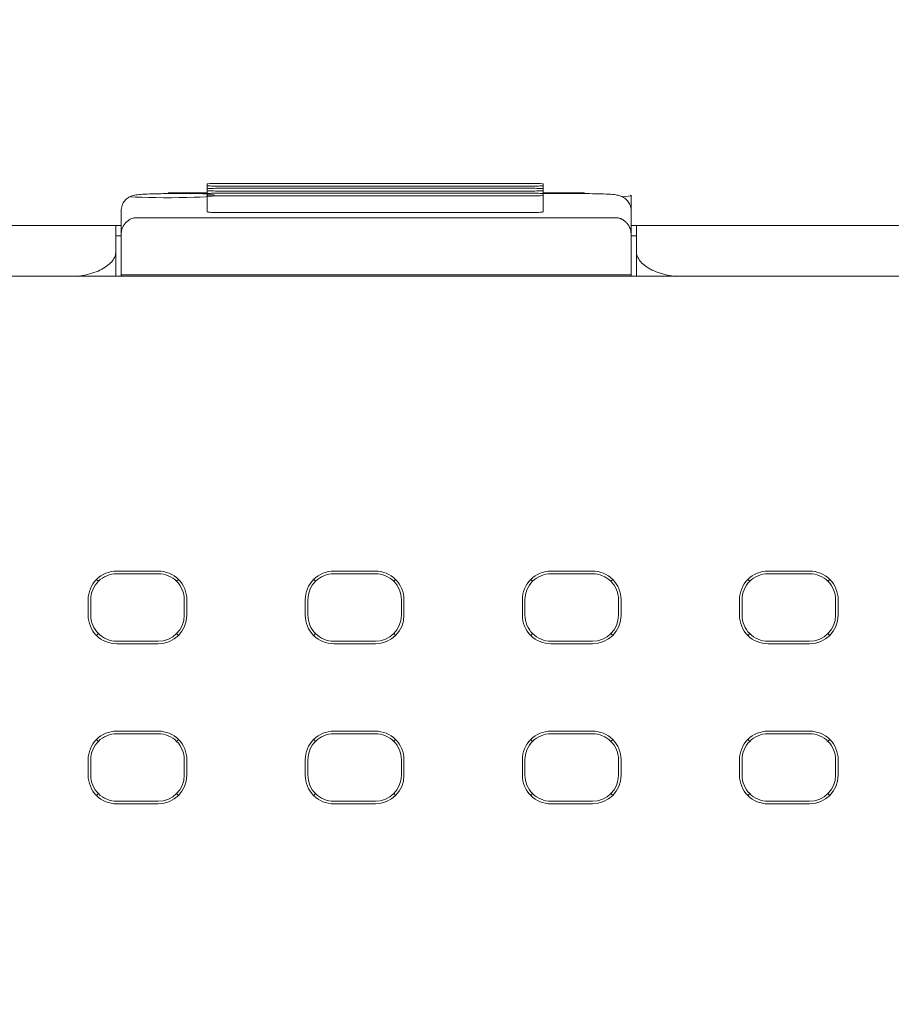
# Model space of a CAD drawing. Header units: millimetres. Extents: x -1114 to 1396, y -630 to 631.
# Tile 361 of 656: x -54 to -37, y 155 to 174. Entities that reach past the tile are written whole.
import ezdxf

# ---------------------------------------------------------------- set-up
doc = ezdxf.new("R2010")
doc.units = ezdxf.units.MM
doc.header["$MEASUREMENT"] = 0

msp = doc.modelspace()

# ---------------------------------------------------------------- linework, layer by layer
at = {"lineweight": 18}
for points, knots in [([(1038.9843, -629.7647), (1038.9843, -629.7647), (-1111.4882, -629.7647), (-1111.4882, -629.7647), (-1111.4882, -629.7647), (-1111.4882, -629.7647), (-1111.4882, 630.7883), (-1111.4882, 630.7883), (-1111.4882, 630.7883), (-1111.4882, 630.7883), (1038.9843, 630.7883), (1038.9843, 630.7883)], [0, 0, 0, 0, 0.3333333, 0.3333333, 0.3333333, 0.3333333, 0.6666667, 0.6666667, 0.6666667, 0.6666667, 1, 1, 1, 1]), ([(-50.1016, 171.038), (-50.1546, 171.038), (-50.2055, 171.0369), (-50.243, 171.0349), (-50.243, 171.0349), (-50.2805, 171.033), (-50.3016, 171.0303), (-50.3016, 171.0275)], [0, 0, 0, 0, 0.5, 0.5, 0.5, 0.5, 1, 1, 1, 1]), ([(-50.3016, 170.9961), (-50.3016, 170.9933), (-50.2805, 170.9907), (-50.243, 170.9887), (-50.243, 170.9887), (-50.2055, 170.9868), (-50.1546, 170.9857), (-50.1016, 170.9857)], [0, 0, 0, 0, 0.5, 0.5, 0.5, 0.5, 1, 1, 1, 1]), ([(-50.1016, 170.9433), (-50.1546, 170.9433), (-50.2055, 170.9422), (-50.243, 170.9402), (-50.243, 170.9402), (-50.2805, 170.9383), (-50.3016, 170.9356), (-50.3016, 170.9328)], [0, 0, 0, 0, 0.5, 0.5, 0.5, 0.5, 1, 1, 1, 1]), ([(-50.3016, 170.9014), (-50.3016, 170.8987), (-50.2805, 170.896), (-50.243, 170.894), (-50.243, 170.894), (-50.2055, 170.8921), (-50.1546, 170.891), (-50.1016, 170.891)], [0, 0, 0, 0, 0.5, 0.5, 0.5, 0.5, 1, 1, 1, 1]), ([(-43.8268, 171.0275), (-43.8268, 171.0303), (-43.8479, 171.033), (-43.8854, 171.0349), (-43.8854, 171.0349), (-43.9229, 171.0369), (-43.9738, 171.038), (-44.0268, 171.038)], [0, 0, 0, 0, 0.5, 0.5, 0.5, 0.5, 1, 1, 1, 1]), ([(-44.0268, 170.9857), (-43.9738, 170.9857), (-43.9229, 170.9868), (-43.8854, 170.9887), (-43.8854, 170.9887), (-43.8479, 170.9907), (-43.8268, 170.9933), (-43.8268, 170.9961)], [0, 0, 0, 0, 0.5, 0.5, 0.5, 0.5, 1, 1, 1, 1]), ([(-43.8268, 170.9328), (-43.8268, 170.9356), (-43.8479, 170.9383), (-43.8854, 170.9402), (-43.8854, 170.9402), (-43.9229, 170.9422), (-43.9738, 170.9433), (-44.0268, 170.9433)], [0, 0, 0, 0, 0.5, 0.5, 0.5, 0.5, 1, 1, 1, 1]), ([(-44.0268, 170.891), (-43.9738, 170.891), (-43.9229, 170.8921), (-43.8854, 170.894), (-43.8854, 170.894), (-43.8479, 170.896), (-43.8268, 170.8987), (-43.8268, 170.9014)], [0, 0, 0, 0, 0.5, 0.5, 0.5, 0.5, 1, 1, 1, 1]), ([(-51.0554, 170.8405), (-51.1009, 170.8405), (-51.1449, 170.8402), (-51.1883, 170.8397), (-51.1883, 170.8397), (-51.2646, 170.8388), (-51.3388, 170.8372), (-51.4051, 170.8348), (-51.4051, 170.8348), (-51.474, 170.8322), (-51.5345, 170.8288), (-51.5825, 170.8252), (-51.5825, 170.8252), (-51.623, 170.8222), (-51.6547, 170.819), (-51.6934, 170.8114), (-51.6934, 170.8114), (-51.7099, 170.8082), (-51.7277, 170.8041), (-51.7491, 170.7964), (-51.7491, 170.7964), (-51.7666, 170.7901), (-51.7866, 170.7814), (-51.8059, 170.77), (-51.8059, 170.77), (-51.829, 170.7564), (-51.8512, 170.739), (-51.8707, 170.7188), (-51.8707, 170.7188), (-51.8932, 170.6954), (-51.9121, 170.6683), (-51.9262, 170.6386), (-51.9262, 170.6386), (-51.9416, 170.6061), (-51.9513, 170.5705), (-51.9543, 170.5347), (-51.9543, 170.5347), (-51.9551, 170.5262), (-51.9554, 170.5177), (-51.9554, 170.5091)], [0, 0, 0, 0, 0.1, 0.1, 0.1, 0.1, 0.2, 0.2, 0.2, 0.2, 0.3, 0.3, 0.3, 0.3, 0.4, 0.4, 0.4, 0.4, 0.5, 0.5, 0.5, 0.5, 0.6, 0.6, 0.6, 0.6, 0.7, 0.7, 0.7, 0.7, 0.8, 0.8, 0.8, 0.8, 0.9, 0.9, 0.9, 0.9, 1, 1, 1, 1]), ([(-51.7817, 170.7808), (-51.5312, 170.7629), (-51.0757, 170.7566), (-50.6884, 170.7656), (-50.6884, 170.7656), (-50.3011, 170.7747), (-50.0872, 170.7967), (-50.1749, 170.8184), (-50.1749, 170.8184), (-50.2626, 170.8401), (-50.6282, 170.8557), (-51.0524, 170.8557)], [0, 0, 0, 0, 0.3333333, 0.3333333, 0.3333333, 0.3333333, 0.6666667, 0.6666667, 0.6666667, 0.6666667, 1, 1, 1, 1]), ([(-50.1016, 170.8486), (-50.1546, 170.8486), (-50.2055, 170.8475), (-50.243, 170.8455), (-50.243, 170.8455), (-50.2805, 170.8436), (-50.3016, 170.8409), (-50.3016, 170.8381)], [0, 0, 0, 0, 0.5, 0.5, 0.5, 0.5, 1, 1, 1, 1]), ([(-50.3016, 170.8067), (-50.3016, 170.804), (-50.2805, 170.8013), (-50.243, 170.7993), (-50.243, 170.7993), (-50.2055, 170.7974), (-50.1546, 170.7963), (-50.1016, 170.7963)], [0, 0, 0, 0, 0.5, 0.5, 0.5, 0.5, 1, 1, 1, 1]), ([(-43.8268, 170.8381), (-43.8268, 170.8409), (-43.8479, 170.8436), (-43.8854, 170.8455), (-43.8854, 170.8455), (-43.9229, 170.8475), (-43.9738, 170.8486), (-44.0268, 170.8486)], [0, 0, 0, 0, 0.5, 0.5, 0.5, 0.5, 1, 1, 1, 1]), ([(-44.0268, 170.7963), (-43.9738, 170.7963), (-43.9229, 170.7974), (-43.8854, 170.7993), (-43.8854, 170.7993), (-43.8479, 170.8013), (-43.8268, 170.804), (-43.8268, 170.8067)], [0, 0, 0, 0, 0.5, 0.5, 0.5, 0.5, 1, 1, 1, 1]), ([(-42.1339, 170.509), (-42.1344, 170.5503), (-42.1419, 170.5884), (-42.1568, 170.6244), (-42.1568, 170.6244), (-42.168, 170.6514), (-42.1834, 170.6773), (-42.202, 170.7001), (-42.202, 170.7001), (-42.2178, 170.7194), (-42.2358, 170.7366), (-42.2552, 170.7511), (-42.2552, 170.7511), (-42.2721, 170.7638), (-42.29, 170.7745), (-42.3075, 170.7829), (-42.3075, 170.7829), (-42.3225, 170.7901), (-42.3372, 170.7956), (-42.3503, 170.7998), (-42.3503, 170.7998), (-42.3631, 170.804), (-42.3746, 170.8068), (-42.385, 170.8092), (-42.385, 170.8092), (-42.4011, 170.8127), (-42.4151, 170.815), (-42.4294, 170.817), (-42.4294, 170.817), (-42.4712, 170.8229), (-42.5168, 170.8266), (-42.5737, 170.8297), (-42.5737, 170.8297), (-42.6295, 170.8329), (-42.696, 170.8355), (-42.769, 170.8373), (-42.769, 170.8373), (-42.8388, 170.8391), (-42.9144, 170.8401), (-42.9903, 170.8404), (-42.9903, 170.8404), (-43.0048, 170.8404), (-43.0193, 170.8405), (-43.0339, 170.8405)], [0, 0, 0, 0, 0.0909091, 0.0909091, 0.0909091, 0.0909091, 0.1818182, 0.1818182, 0.1818182, 0.1818182, 0.2727273, 0.2727273, 0.2727273, 0.2727273, 0.3636364, 0.3636364, 0.3636364, 0.3636364, 0.4545455, 0.4545455, 0.4545455, 0.4545455, 0.5454545, 0.5454545, 0.5454545, 0.5454545, 0.6363636, 0.6363636, 0.6363636, 0.6363636, 0.7272727, 0.7272727, 0.7272727, 0.7272727, 0.8181818, 0.8181818, 0.8181818, 0.8181818, 0.9090909, 0.9090909, 0.9090909, 0.9090909, 1, 1, 1, 1]), ([(-50.3016, 170.4886), (-50.3016, 170.4858), (-50.2805, 170.4831), (-50.243, 170.4812), (-50.243, 170.4812), (-50.2055, 170.4792), (-50.1546, 170.4781), (-50.1016, 170.4781)], [0, 0, 0, 0, 0.5, 0.5, 0.5, 0.5, 1, 1, 1, 1]), ([(-44.0268, 170.4781), (-43.9738, 170.4781), (-43.9229, 170.4792), (-43.8854, 170.4812), (-43.8854, 170.4812), (-43.8479, 170.4831), (-43.8268, 170.4858), (-43.8268, 170.4886)], [0, 0, 0, 0, 0.5, 0.5, 0.5, 0.5, 1, 1, 1, 1]), ([(-51.6554, 170.3772), (-51.666, 170.3769), (-51.6765, 170.3765), (-51.6867, 170.3754), (-51.6867, 170.3754), (-51.6974, 170.3743), (-51.7077, 170.3724), (-51.7175, 170.3701), (-51.7175, 170.3701), (-51.7282, 170.3676), (-51.7383, 170.3645), (-51.7479, 170.3611), (-51.7479, 170.3611), (-51.7605, 170.3566), (-51.7721, 170.3515), (-51.7829, 170.3459), (-51.7829, 170.3459), (-51.795, 170.3396), (-51.8059, 170.3329), (-51.816, 170.3258), (-51.816, 170.3258), (-51.8539, 170.2994), (-51.8798, 170.2691), (-51.8999, 170.2381), (-51.8999, 170.2381), (-51.9192, 170.2082), (-51.9332, 170.1778), (-51.9415, 170.147), (-51.9415, 170.147), (-51.9506, 170.1137), (-51.953, 170.08), (-51.9554, 170.0462)], [0, 0, 0, 0, 0.125, 0.125, 0.125, 0.125, 0.25, 0.25, 0.25, 0.25, 0.375, 0.375, 0.375, 0.375, 0.5, 0.5, 0.5, 0.5, 0.625, 0.625, 0.625, 0.625, 0.75, 0.75, 0.75, 0.75, 0.875, 0.875, 0.875, 0.875, 1, 1, 1, 1]), ([(-42.1339, 170.0462), (-42.1339, 170.0788), (-42.1381, 170.111), (-42.1469, 170.1428), (-42.1469, 170.1428), (-42.1513, 170.1588), (-42.1569, 170.1746), (-42.1638, 170.1903), (-42.1638, 170.1903), (-42.1706, 170.206), (-42.1788, 170.2215), (-42.1887, 170.237), (-42.1887, 170.237), (-42.1936, 170.2447), (-42.199, 170.2524), (-42.2048, 170.26), (-42.2048, 170.26), (-42.2107, 170.2677), (-42.2171, 170.2753), (-42.224, 170.2827), (-42.224, 170.2827), (-42.2309, 170.2902), (-42.2383, 170.2975), (-42.2464, 170.3047), (-42.2464, 170.3047), (-42.2545, 170.3118), (-42.2633, 170.3188), (-42.2729, 170.3255), (-42.2729, 170.3255), (-42.2824, 170.3322), (-42.2927, 170.3386), (-42.304, 170.3446), (-42.304, 170.3446), (-42.3096, 170.3476), (-42.3155, 170.3505), (-42.3217, 170.3532), (-42.3217, 170.3532), (-42.3279, 170.356), (-42.3344, 170.3586), (-42.3411, 170.361), (-42.3411, 170.361), (-42.3478, 170.3634), (-42.3548, 170.3656), (-42.3621, 170.3676), (-42.3621, 170.3676), (-42.3694, 170.3696), (-42.3771, 170.3714), (-42.3849, 170.3728), (-42.3849, 170.3728), (-42.3927, 170.3742), (-42.4007, 170.3753), (-42.4088, 170.3761), (-42.4088, 170.3761), (-42.417, 170.3768), (-42.4255, 170.3772), (-42.4339, 170.3772)], [0, 0, 0, 0, 0.0714286, 0.0714286, 0.0714286, 0.0714286, 0.1428571, 0.1428571, 0.1428571, 0.1428571, 0.2142857, 0.2142857, 0.2142857, 0.2142857, 0.2857143, 0.2857143, 0.2857143, 0.2857143, 0.3571429, 0.3571429, 0.3571429, 0.3571429, 0.4285714, 0.4285714, 0.4285714, 0.4285714, 0.5, 0.5, 0.5, 0.5, 0.5714286, 0.5714286, 0.5714286, 0.5714286, 0.6428571, 0.6428571, 0.6428571, 0.6428571, 0.7142857, 0.7142857, 0.7142857, 0.7142857, 0.7857143, 0.7857143, 0.7857143, 0.7857143, 0.8571429, 0.8571429, 0.8571429, 0.8571429, 0.9285714, 0.9285714, 0.9285714, 0.9285714, 1, 1, 1, 1]), ([(-77.1089, 170.2284), (-77.102, 170.2284), (-77.0949, 170.2284), (-77.0876, 170.2284), (-77.0876, 170.2284), (-77.0477, 170.2284), (-77.0012, 170.2284), (-76.948, 170.2284), (-76.948, 170.2284), (-76.8948, 170.2284), (-76.8351, 170.2284), (-76.7685, 170.2284), (-76.7685, 170.2284), (-76.7353, 170.2284), (-76.7002, 170.2284), (-76.6638, 170.2284), (-76.6638, 170.2284), (-76.6274, 170.2284), (-76.5896, 170.2284), (-76.5504, 170.2284), (-76.5504, 170.2284), (-76.3937, 170.2284), (-76.2151, 170.2284), (-76.0142, 170.2284), (-76.0142, 170.2284), (-75.964, 170.2284), (-75.9125, 170.2284), (-75.8595, 170.2284), (-75.8595, 170.2284), (-75.8065, 170.2284), (-75.7525, 170.2284), (-75.6976, 170.2284), (-75.6976, 170.2284), (-75.5878, 170.2284), (-75.4744, 170.2284), (-75.3573, 170.2284), (-75.3573, 170.2284), (-75.2403, 170.2284), (-75.1196, 170.2284), (-74.9953, 170.2284), (-74.9953, 170.2284), (-74.9331, 170.2284), (-74.87, 170.2284), (-74.8059, 170.2284), (-74.8059, 170.2284), (-74.7419, 170.2284), (-74.6767, 170.2284), (-74.6113, 170.2284), (-74.6113, 170.2284), (-74.4805, 170.2284), (-74.3482, 170.2284), (-74.2146, 170.2284), (-74.2146, 170.2284), (-74.0809, 170.2284), (-73.9459, 170.2284), (-73.8094, 170.2284), (-73.8094, 170.2284), (-73.7753, 170.2284), (-73.7412, 170.2284), (-73.7069, 170.2284), (-73.7069, 170.2284), (-73.6726, 170.2284), (-73.6381, 170.2284), (-73.6036, 170.2284), (-73.6036, 170.2284), (-73.5346, 170.2284), (-73.4651, 170.2284), (-73.3954, 170.2284), (-73.3954, 170.2284), (-73.3256, 170.2284), (-73.2559, 170.2284), (-73.1862, 170.2284), (-73.1862, 170.2284), (-73.1164, 170.2284), (-73.0467, 170.2284), (-72.9769, 170.2284), (-72.9769, 170.2284), (-72.9072, 170.2284), (-72.8375, 170.2284), (-72.7677, 170.2284), (-72.7677, 170.2284), (-72.698, 170.2284), (-72.6282, 170.2284), (-72.5585, 170.2284), (-72.5585, 170.2284), (-72.419, 170.2284), (-72.2796, 170.2284), (-72.1401, 170.2284), (-72.1401, 170.2284), (-69.9085, 170.2284), (-67.6768, 170.2284), (-65.4452, 170.2284), (-65.4452, 170.2284), (-60.9819, 170.2284), (-56.5187, 170.2284), (-52.0554, 170.2284)], [0, 0, 0, 0, 0.0416667, 0.0416667, 0.0416667, 0.0416667, 0.0833333, 0.0833333, 0.0833333, 0.0833333, 0.125, 0.125, 0.125, 0.125, 0.1666667, 0.1666667, 0.1666667, 0.1666667, 0.2083333, 0.2083333, 0.2083333, 0.2083333, 0.25, 0.25, 0.25, 0.25, 0.2916667, 0.2916667, 0.2916667, 0.2916667, 0.3333333, 0.3333333, 0.3333333, 0.3333333, 0.375, 0.375, 0.375, 0.375, 0.4166667, 0.4166667, 0.4166667, 0.4166667, 0.4583333, 0.4583333, 0.4583333, 0.4583333, 0.5, 0.5, 0.5, 0.5, 0.5416667, 0.5416667, 0.5416667, 0.5416667, 0.5833333, 0.5833333, 0.5833333, 0.5833333, 0.625, 0.625, 0.625, 0.625, 0.6666667, 0.6666667, 0.6666667, 0.6666667, 0.7083333, 0.7083333, 0.7083333, 0.7083333, 0.75, 0.75, 0.75, 0.75, 0.7916667, 0.7916667, 0.7916667, 0.7916667, 0.8333333, 0.8333333, 0.8333333, 0.8333333, 0.875, 0.875, 0.875, 0.875, 0.9166667, 0.9166667, 0.9166667, 0.9166667, 0.9583333, 0.9583333, 0.9583333, 0.9583333, 1, 1, 1, 1]), ([(-42.0339, 169.7284), (-42.0339, 169.7312), (-42.0339, 169.7339), (-42.0339, 169.7367), (-42.0339, 169.7367), (-42.0339, 169.9006), (-42.0339, 170.0645), (-42.0339, 170.2283)], [0, 0, 0, 0, 0.5, 0.5, 0.5, 0.5, 1, 1, 1, 1]), ([(-42.1339, 170.0462), (-42.1339, 169.7889), (-42.1339, 169.5315), (-42.1339, 169.2741), (-42.1339, 169.2741), (-42.1339, 169.2741), (-42.1339, 169.2741), (-42.1339, 169.2741)], [0, 0, 0, 0, 0.5, 0.5, 0.5, 0.5, 1, 1, 1, 1]), ([(-52.7832, 169.2471), (-52.7657, 169.2496), (-52.7483, 169.2523), (-52.7311, 169.2553), (-52.7311, 169.2553), (-52.7048, 169.2598), (-52.6789, 169.2649), (-52.6536, 169.2705), (-52.6536, 169.2705), (-52.5921, 169.284), (-52.5337, 169.3004), (-52.4798, 169.3194), (-52.4798, 169.3194), (-52.4247, 169.3387), (-52.3743, 169.3608), (-52.329, 169.3847), (-52.329, 169.3847), (-52.2846, 169.4082), (-52.2451, 169.4335), (-52.2112, 169.4602), (-52.2112, 169.4602), (-52.1767, 169.4874), (-52.148, 169.5161), (-52.1246, 169.5456), (-52.1246, 169.5456), (-52.1014, 169.5748), (-52.0834, 169.6049), (-52.0727, 169.6354), (-52.0727, 169.6354), (-52.062, 169.6661), (-52.0587, 169.6972), (-52.0554, 169.7284)], [0, 0, 0, 0, 0.125, 0.125, 0.125, 0.125, 0.25, 0.25, 0.25, 0.25, 0.375, 0.375, 0.375, 0.375, 0.5, 0.5, 0.5, 0.5, 0.625, 0.625, 0.625, 0.625, 0.75, 0.75, 0.75, 0.75, 0.875, 0.875, 0.875, 0.875, 1, 1, 1, 1]), ([(-42.0339, 169.7284), (-42.0339, 169.6971), (-42.0281, 169.6662), (-42.0166, 169.6358), (-42.0166, 169.6358), (-42.0109, 169.6206), (-42.0037, 169.6055), (-41.9951, 169.5905), (-41.9951, 169.5905), (-41.9865, 169.5755), (-41.9764, 169.5606), (-41.9648, 169.5458), (-41.9648, 169.5458), (-41.9417, 169.5163), (-41.9132, 169.4881), (-41.8793, 169.4613), (-41.8793, 169.4613), (-41.8623, 169.4479), (-41.844, 169.4348), (-41.8243, 169.4221), (-41.8243, 169.4221), (-41.8046, 169.4094), (-41.7834, 169.397), (-41.7609, 169.385), (-41.7609, 169.385), (-41.7157, 169.3611), (-41.6661, 169.3396), (-41.6121, 169.3204), (-41.6121, 169.3204), (-41.5852, 169.3109), (-41.5571, 169.3019), (-41.5278, 169.2936), (-41.5278, 169.2936), (-41.5131, 169.2894), (-41.4982, 169.2854), (-41.483, 169.2816), (-41.483, 169.2816), (-41.4677, 169.2778), (-41.4522, 169.2741), (-41.4365, 169.2707), (-41.4365, 169.2707), (-41.3848, 169.2593), (-41.3315, 169.2502), (-41.2766, 169.2433)], [0, 0, 0, 0, 0.0909091, 0.0909091, 0.0909091, 0.0909091, 0.1818182, 0.1818182, 0.1818182, 0.1818182, 0.2727273, 0.2727273, 0.2727273, 0.2727273, 0.3636364, 0.3636364, 0.3636364, 0.3636364, 0.4545455, 0.4545455, 0.4545455, 0.4545455, 0.5454545, 0.5454545, 0.5454545, 0.5454545, 0.6363636, 0.6363636, 0.6363636, 0.6363636, 0.7272727, 0.7272727, 0.7272727, 0.7272727, 0.8181818, 0.8181818, 0.8181818, 0.8181818, 0.9090909, 0.9090909, 0.9090909, 0.9090909, 1, 1, 1, 1]), ([(-52.0398, 163.5706), (-52.1857, 163.5706), (-52.3256, 163.5126), (-52.4288, 163.4095), (-52.4288, 163.4095), (-52.5319, 163.3063), (-52.5899, 163.1664), (-52.5899, 163.0205)], [0, 0, 0, 0, 0.5, 0.5, 0.5, 0.5, 1, 1, 1, 1]), ([(-52.0398, 163.5205), (-52.1724, 163.5205), (-52.2996, 163.4678), (-52.3934, 163.3741), (-52.3934, 163.3741), (-52.4871, 163.2803), (-52.5398, 163.1531), (-52.5398, 163.0205)], [0, 0, 0, 0, 0.5, 0.5, 0.5, 0.5, 1, 1, 1, 1]), ([(-50.6897, 163.0205), (-50.6897, 163.1664), (-50.7477, 163.3063), (-50.8509, 163.4095), (-50.8509, 163.4095), (-50.954, 163.5126), (-51.0939, 163.5706), (-51.2398, 163.5706)], [0, 0, 0, 0, 0.5, 0.5, 0.5, 0.5, 1, 1, 1, 1]), ([(-50.7398, 163.0205), (-50.7398, 163.1531), (-50.7925, 163.2803), (-50.8863, 163.3741), (-50.8863, 163.3741), (-50.98, 163.4678), (-51.1072, 163.5205), (-51.2398, 163.5205)], [0, 0, 0, 0, 0.5, 0.5, 0.5, 0.5, 1, 1, 1, 1]), ([(-47.859, 163.5706), (-48.0048, 163.5706), (-48.1448, 163.5126), (-48.2479, 163.4095), (-48.2479, 163.4095), (-48.3511, 163.3063), (-48.409, 163.1664), (-48.409, 163.0205)], [0, 0, 0, 0, 0.5, 0.5, 0.5, 0.5, 1, 1, 1, 1]), ([(-47.859, 163.5205), (-47.9916, 163.5205), (-48.1187, 163.4678), (-48.2125, 163.3741), (-48.2125, 163.3741), (-48.3063, 163.2803), (-48.359, 163.1531), (-48.359, 163.0205)], [0, 0, 0, 0, 0.5, 0.5, 0.5, 0.5, 1, 1, 1, 1]), ([(-46.5089, 163.0205), (-46.5089, 163.1664), (-46.5668, 163.3063), (-46.67, 163.4095), (-46.67, 163.4095), (-46.7732, 163.5126), (-46.9131, 163.5706), (-47.059, 163.5706)], [0, 0, 0, 0, 0.5, 0.5, 0.5, 0.5, 1, 1, 1, 1]), ([(-46.559, 163.0205), (-46.559, 163.1531), (-46.6116, 163.2803), (-46.7054, 163.3741), (-46.7054, 163.3741), (-46.7992, 163.4678), (-46.9263, 163.5205), (-47.059, 163.5205)], [0, 0, 0, 0, 0.5, 0.5, 0.5, 0.5, 1, 1, 1, 1]), ([(-43.6781, 163.5706), (-43.824, 163.5706), (-43.9639, 163.5126), (-44.0671, 163.4095), (-44.0671, 163.4095), (-44.1702, 163.3063), (-44.2282, 163.1664), (-44.2282, 163.0205)], [0, 0, 0, 0, 0.5, 0.5, 0.5, 0.5, 1, 1, 1, 1]), ([(-43.6781, 163.5205), (-43.8107, 163.5205), (-43.9379, 163.4678), (-44.0316, 163.3741), (-44.0316, 163.3741), (-44.1254, 163.2803), (-44.1781, 163.1531), (-44.1781, 163.0205)], [0, 0, 0, 0, 0.5, 0.5, 0.5, 0.5, 1, 1, 1, 1]), ([(-42.328, 163.0205), (-42.328, 163.1664), (-42.386, 163.3063), (-42.4891, 163.4095), (-42.4891, 163.4095), (-42.5923, 163.5126), (-42.7322, 163.5706), (-42.8781, 163.5706)], [0, 0, 0, 0, 0.5, 0.5, 0.5, 0.5, 1, 1, 1, 1]), ([(-42.3781, 163.0205), (-42.3781, 163.1531), (-42.4308, 163.2803), (-42.5245, 163.3741), (-42.5245, 163.3741), (-42.6183, 163.4678), (-42.7455, 163.5205), (-42.8781, 163.5205)], [0, 0, 0, 0, 0.5, 0.5, 0.5, 0.5, 1, 1, 1, 1]), ([(-39.4972, 163.5706), (-39.6431, 163.5706), (-39.783, 163.5126), (-39.8862, 163.4095), (-39.8862, 163.4095), (-39.9894, 163.3063), (-40.0473, 163.1664), (-40.0473, 163.0205)], [0, 0, 0, 0, 0.5, 0.5, 0.5, 0.5, 1, 1, 1, 1]), ([(-39.4972, 163.5205), (-39.6298, 163.5205), (-39.757, 163.4678), (-39.8508, 163.3741), (-39.8508, 163.3741), (-39.9446, 163.2803), (-39.9972, 163.1531), (-39.9972, 163.0205)], [0, 0, 0, 0, 0.5, 0.5, 0.5, 0.5, 1, 1, 1, 1]), ([(-38.1472, 163.0205), (-38.1472, 163.1664), (-38.2051, 163.3063), (-38.3083, 163.4095), (-38.3083, 163.4095), (-38.4114, 163.5126), (-38.5514, 163.5706), (-38.6972, 163.5706)], [0, 0, 0, 0, 0.5, 0.5, 0.5, 0.5, 1, 1, 1, 1]), ([(-38.1972, 163.0205), (-38.1972, 163.1531), (-38.2499, 163.2803), (-38.3437, 163.3741), (-38.3437, 163.3741), (-38.4375, 163.4678), (-38.5646, 163.5205), (-38.6972, 163.5205)], [0, 0, 0, 0, 0.5, 0.5, 0.5, 0.5, 1, 1, 1, 1]), ([(-52.5899, 162.7205), (-52.5899, 162.5746), (-52.5319, 162.4347), (-52.4288, 162.3315), (-52.4288, 162.3315), (-52.3256, 162.2284), (-52.1857, 162.1704), (-52.0398, 162.1704)], [0, 0, 0, 0, 0.5, 0.5, 0.5, 0.5, 1, 1, 1, 1]), ([(-52.5398, 162.7205), (-52.5398, 162.5879), (-52.4871, 162.4607), (-52.3934, 162.3669), (-52.3934, 162.3669), (-52.2996, 162.2732), (-52.1724, 162.2205), (-52.0398, 162.2205)], [0, 0, 0, 0, 0.5, 0.5, 0.5, 0.5, 1, 1, 1, 1]), ([(-48.409, 162.7205), (-48.409, 162.5746), (-48.3511, 162.4347), (-48.2479, 162.3315), (-48.2479, 162.3315), (-48.1448, 162.2284), (-48.0048, 162.1704), (-47.859, 162.1704)], [0, 0, 0, 0, 0.5, 0.5, 0.5, 0.5, 1, 1, 1, 1]), ([(-48.359, 162.7205), (-48.359, 162.5879), (-48.3063, 162.4607), (-48.2125, 162.3669), (-48.2125, 162.3669), (-48.1187, 162.2732), (-47.9916, 162.2205), (-47.859, 162.2205)], [0, 0, 0, 0, 0.5, 0.5, 0.5, 0.5, 1, 1, 1, 1]), ([(-44.2282, 162.7205), (-44.2282, 162.5746), (-44.1702, 162.4347), (-44.0671, 162.3315), (-44.0671, 162.3315), (-43.9639, 162.2284), (-43.824, 162.1704), (-43.6781, 162.1704)], [0, 0, 0, 0, 0.5, 0.5, 0.5, 0.5, 1, 1, 1, 1]), ([(-44.1781, 162.7205), (-44.1781, 162.5879), (-44.1254, 162.4607), (-44.0316, 162.3669), (-44.0316, 162.3669), (-43.9379, 162.2732), (-43.8107, 162.2205), (-43.6781, 162.2205)], [0, 0, 0, 0, 0.5, 0.5, 0.5, 0.5, 1, 1, 1, 1]), ([(-40.0473, 162.7205), (-40.0473, 162.5746), (-39.9894, 162.4347), (-39.8862, 162.3315), (-39.8862, 162.3315), (-39.783, 162.2284), (-39.6431, 162.1704), (-39.4972, 162.1704)], [0, 0, 0, 0, 0.5, 0.5, 0.5, 0.5, 1, 1, 1, 1]), ([(-39.9972, 162.7205), (-39.9972, 162.5879), (-39.9446, 162.4607), (-39.8508, 162.3669), (-39.8508, 162.3669), (-39.757, 162.2732), (-39.6298, 162.2205), (-39.4972, 162.2205)], [0, 0, 0, 0, 0.5, 0.5, 0.5, 0.5, 1, 1, 1, 1]), ([(-52.0398, 160.4881), (-52.1857, 160.4881), (-52.3256, 160.4301), (-52.4288, 160.327), (-52.4288, 160.327), (-52.5319, 160.2238), (-52.5899, 160.0839), (-52.5899, 159.938)], [0, 0, 0, 0, 0.5, 0.5, 0.5, 0.5, 1, 1, 1, 1]), ([(-52.0398, 160.438), (-52.1724, 160.438), (-52.2996, 160.3853), (-52.3934, 160.2916), (-52.3934, 160.2916), (-52.4871, 160.1978), (-52.5398, 160.0706), (-52.5398, 159.938)], [0, 0, 0, 0, 0.5, 0.5, 0.5, 0.5, 1, 1, 1, 1]), ([(-50.6897, 159.938), (-50.6897, 160.0839), (-50.7477, 160.2238), (-50.8509, 160.327), (-50.8509, 160.327), (-50.954, 160.4301), (-51.0939, 160.4881), (-51.2398, 160.4881)], [0, 0, 0, 0, 0.5, 0.5, 0.5, 0.5, 1, 1, 1, 1]), ([(-50.7398, 159.938), (-50.7398, 160.0706), (-50.7925, 160.1978), (-50.8863, 160.2916), (-50.8863, 160.2916), (-50.98, 160.3853), (-51.1072, 160.438), (-51.2398, 160.438)], [0, 0, 0, 0, 0.5, 0.5, 0.5, 0.5, 1, 1, 1, 1]), ([(-47.859, 160.4881), (-48.0048, 160.4881), (-48.1448, 160.4301), (-48.2479, 160.327), (-48.2479, 160.327), (-48.3511, 160.2238), (-48.409, 160.0839), (-48.409, 159.938)], [0, 0, 0, 0, 0.5, 0.5, 0.5, 0.5, 1, 1, 1, 1]), ([(-47.859, 160.438), (-47.9916, 160.438), (-48.1187, 160.3853), (-48.2125, 160.2916), (-48.2125, 160.2916), (-48.3063, 160.1978), (-48.359, 160.0706), (-48.359, 159.938)], [0, 0, 0, 0, 0.5, 0.5, 0.5, 0.5, 1, 1, 1, 1]), ([(-46.5089, 159.938), (-46.5089, 160.0839), (-46.5668, 160.2238), (-46.67, 160.327), (-46.67, 160.327), (-46.7732, 160.4301), (-46.9131, 160.4881), (-47.059, 160.4881)], [0, 0, 0, 0, 0.5, 0.5, 0.5, 0.5, 1, 1, 1, 1]), ([(-46.559, 159.938), (-46.559, 160.0706), (-46.6116, 160.1978), (-46.7054, 160.2916), (-46.7054, 160.2916), (-46.7992, 160.3853), (-46.9263, 160.438), (-47.059, 160.438)], [0, 0, 0, 0, 0.5, 0.5, 0.5, 0.5, 1, 1, 1, 1]), ([(-43.6781, 160.4881), (-43.824, 160.4881), (-43.9639, 160.4301), (-44.0671, 160.327), (-44.0671, 160.327), (-44.1702, 160.2238), (-44.2282, 160.0839), (-44.2282, 159.938)], [0, 0, 0, 0, 0.5, 0.5, 0.5, 0.5, 1, 1, 1, 1]), ([(-43.6781, 160.438), (-43.8107, 160.438), (-43.9379, 160.3853), (-44.0316, 160.2916), (-44.0316, 160.2916), (-44.1254, 160.1978), (-44.1781, 160.0706), (-44.1781, 159.938)], [0, 0, 0, 0, 0.5, 0.5, 0.5, 0.5, 1, 1, 1, 1]), ([(-42.328, 159.938), (-42.328, 160.0839), (-42.386, 160.2238), (-42.4891, 160.327), (-42.4891, 160.327), (-42.5923, 160.4301), (-42.7322, 160.4881), (-42.8781, 160.4881)], [0, 0, 0, 0, 0.5, 0.5, 0.5, 0.5, 1, 1, 1, 1]), ([(-42.3781, 159.938), (-42.3781, 160.0706), (-42.4308, 160.1978), (-42.5245, 160.2916), (-42.5245, 160.2916), (-42.6183, 160.3853), (-42.7455, 160.438), (-42.8781, 160.438)], [0, 0, 0, 0, 0.5, 0.5, 0.5, 0.5, 1, 1, 1, 1]), ([(-39.4972, 160.4881), (-39.6431, 160.4881), (-39.783, 160.4301), (-39.8862, 160.327), (-39.8862, 160.327), (-39.9894, 160.2238), (-40.0473, 160.0839), (-40.0473, 159.938)], [0, 0, 0, 0, 0.5, 0.5, 0.5, 0.5, 1, 1, 1, 1]), ([(-39.4972, 160.438), (-39.6298, 160.438), (-39.757, 160.3853), (-39.8508, 160.2916), (-39.8508, 160.2916), (-39.9446, 160.1978), (-39.9972, 160.0706), (-39.9972, 159.938)], [0, 0, 0, 0, 0.5, 0.5, 0.5, 0.5, 1, 1, 1, 1]), ([(-38.1472, 159.938), (-38.1472, 160.0839), (-38.2051, 160.2238), (-38.3083, 160.327), (-38.3083, 160.327), (-38.4114, 160.4301), (-38.5514, 160.4881), (-38.6972, 160.4881)], [0, 0, 0, 0, 0.5, 0.5, 0.5, 0.5, 1, 1, 1, 1]), ([(-38.1972, 159.938), (-38.1972, 160.0706), (-38.2499, 160.1978), (-38.3437, 160.2916), (-38.3437, 160.2916), (-38.4375, 160.3853), (-38.5646, 160.438), (-38.6972, 160.438)], [0, 0, 0, 0, 0.5, 0.5, 0.5, 0.5, 1, 1, 1, 1]), ([(-52.5899, 159.638), (-52.5899, 159.4921), (-52.5319, 159.3522), (-52.4288, 159.249), (-52.4288, 159.249), (-52.3256, 159.1459), (-52.1857, 159.0879), (-52.0398, 159.0879)], [0, 0, 0, 0, 0.5, 0.5, 0.5, 0.5, 1, 1, 1, 1]), ([(-52.5398, 159.638), (-52.5398, 159.5054), (-52.4871, 159.3782), (-52.3934, 159.2844), (-52.3934, 159.2844), (-52.2996, 159.1907), (-52.1724, 159.138), (-52.0398, 159.138)], [0, 0, 0, 0, 0.5, 0.5, 0.5, 0.5, 1, 1, 1, 1]), ([(-48.409, 159.638), (-48.409, 159.4921), (-48.3511, 159.3522), (-48.2479, 159.249), (-48.2479, 159.249), (-48.1448, 159.1459), (-48.0048, 159.0879), (-47.859, 159.0879)], [0, 0, 0, 0, 0.5, 0.5, 0.5, 0.5, 1, 1, 1, 1]), ([(-48.359, 159.638), (-48.359, 159.5054), (-48.3063, 159.3782), (-48.2125, 159.2844), (-48.2125, 159.2844), (-48.1187, 159.1907), (-47.9916, 159.138), (-47.859, 159.138)], [0, 0, 0, 0, 0.5, 0.5, 0.5, 0.5, 1, 1, 1, 1]), ([(-44.2282, 159.638), (-44.2282, 159.4921), (-44.1702, 159.3522), (-44.0671, 159.249), (-44.0671, 159.249), (-43.9639, 159.1459), (-43.824, 159.0879), (-43.6781, 159.0879)], [0, 0, 0, 0, 0.5, 0.5, 0.5, 0.5, 1, 1, 1, 1]), ([(-44.1781, 159.638), (-44.1781, 159.5054), (-44.1254, 159.3782), (-44.0316, 159.2844), (-44.0316, 159.2844), (-43.9379, 159.1907), (-43.8107, 159.138), (-43.6781, 159.138)], [0, 0, 0, 0, 0.5, 0.5, 0.5, 0.5, 1, 1, 1, 1]), ([(-40.0473, 159.638), (-40.0473, 159.4921), (-39.9894, 159.3522), (-39.8862, 159.249), (-39.8862, 159.249), (-39.783, 159.1459), (-39.6431, 159.0879), (-39.4972, 159.0879)], [0, 0, 0, 0, 0.5, 0.5, 0.5, 0.5, 1, 1, 1, 1]), ([(-39.9972, 159.638), (-39.9972, 159.5054), (-39.9446, 159.3782), (-39.8508, 159.2844), (-39.8508, 159.2844), (-39.757, 159.1907), (-39.6298, 159.138), (-39.4972, 159.138)], [0, 0, 0, 0, 0.5, 0.5, 0.5, 0.5, 1, 1, 1, 1])]:
    msp.add_open_spline(points, degree=3, knots=knots, dxfattribs=at)
for points in [[(-50.3016, 170.9961), (-50.3016, 170.9961), (-50.3016, 171.0275), (-50.3016, 171.0275)], [(-50.3016, 170.9961), (-50.3016, 170.9961), (-50.3016, 170.9328), (-50.3016, 170.9328)], [(-50.3016, 170.9328), (-50.3016, 170.9328), (-50.3016, 170.996), (-50.3016, 170.996)], [(-50.3016, 170.9014), (-50.3016, 170.9014), (-50.3016, 170.9328), (-50.3016, 170.9328)], [(-50.3016, 170.9014), (-50.3016, 170.9014), (-50.3016, 170.8381), (-50.3016, 170.8381)], [(-50.3016, 170.8381), (-50.3016, 170.8381), (-50.3016, 170.9013), (-50.3016, 170.9013)], [(-50.1016, 171.038), (-50.1016, 171.038), (-44.0268, 171.038), (-44.0268, 171.038)], [(-44.0268, 170.9857), (-44.0268, 170.9857), (-50.1016, 170.9857), (-50.1016, 170.9857)], [(-50.1016, 170.9433), (-50.1016, 170.9433), (-44.0268, 170.9433), (-44.0268, 170.9433)], [(-44.0268, 170.891), (-44.0268, 170.891), (-50.1016, 170.891), (-50.1016, 170.891)], [(-43.8268, 171.0275), (-43.8268, 171.0275), (-43.8268, 170.9961), (-43.8268, 170.9961)], [(-43.8268, 170.9961), (-43.8268, 170.9961), (-43.8268, 170.9328), (-43.8268, 170.9328)], [(-43.8268, 170.996), (-43.8268, 170.996), (-43.8268, 170.9328), (-43.8268, 170.9328)], [(-43.8268, 170.9328), (-43.8268, 170.9328), (-43.8268, 170.9014), (-43.8268, 170.9014)], [(-43.8268, 170.9014), (-43.8268, 170.9014), (-43.8268, 170.8381), (-43.8268, 170.8381)], [(-50.3015, 170.8405), (-50.3015, 170.8405), (-51.0554, 170.8405), (-51.0554, 170.8405)], [(-51.0554, 170.8405), (-51.0554, 170.8405), (-51.0554, 170.84), (-51.0554, 170.84)], [(-51.0524, 170.8557), (-51.0524, 170.8557), (-50.2985, 170.8557), (-50.2985, 170.8557)], [(-50.3016, 170.8067), (-50.3016, 170.8067), (-50.3016, 170.8381), (-50.3016, 170.8381)], [(-50.3016, 170.8067), (-50.3016, 170.8067), (-50.3016, 170.4886), (-50.3016, 170.4886)], [(-50.3016, 170.6475), (-50.3016, 170.6475), (-50.3016, 170.8066), (-50.3016, 170.8066)], [(-50.1016, 170.8486), (-50.1016, 170.8486), (-44.0268, 170.8486), (-44.0268, 170.8486)], [(-44.0268, 170.7963), (-44.0268, 170.7963), (-50.1016, 170.7963), (-50.1016, 170.7963)], [(-43.0339, 170.8405), (-43.0339, 170.8405), (-43.8269, 170.8405), (-43.8269, 170.8405)], [(-43.8268, 170.8381), (-43.8268, 170.8381), (-43.8268, 170.8067), (-43.8268, 170.8067)], [(-43.8268, 170.8067), (-43.8268, 170.8067), (-43.8268, 170.4886), (-43.8268, 170.4886)], [(-43.8238, 170.8557), (-43.8238, 170.8557), (-43.0308, 170.8557), (-43.0308, 170.8557)], [(-43.0308, 170.8557), (-43.0308, 170.8557), (-43.0339, 170.8557), (-43.0339, 170.8557)], [(-43.0339, 170.8405), (-43.0339, 170.8405), (-43.0339, 170.84), (-43.0339, 170.84)], [(-42.3207, 170.7799), (-42.2007, 170.7881), (-42.1351, 170.7981), (-42.1339, 170.8083)], [(-42.1339, 170.8083), (-42.1339, 170.8083), (-42.1339, 170.0501), (-42.1339, 170.0501)], [(-51.9554, 170.0462), (-51.9554, 170.0462), (-51.9554, 170.5091), (-51.9554, 170.5091)], [(-51.9554, 170.0484), (-51.9554, 170.0484), (-51.9554, 170.509), (-51.9554, 170.509)], [(-50.3016, 170.4884), (-50.3016, 170.4884), (-50.3016, 170.6475), (-50.3016, 170.6475)], [(-42.1339, 170.509), (-42.1339, 170.509), (-42.1339, 170.0462), (-42.1339, 170.0462)], [(-42.4339, 170.3772), (-42.4339, 170.3772), (-51.6554, 170.3772), (-51.6554, 170.3772)], [(-50.1016, 170.4781), (-50.1016, 170.4781), (-44.0268, 170.4781), (-44.0268, 170.4781)], [(-52.0554, 170.2284), (-52.0554, 170.2284), (-51.9554, 170.2284), (-51.9554, 170.2284)], [(-52.0554, 169.7284), (-52.0554, 169.895), (-52.0554, 170.0617), (-52.0554, 170.2284)], [(-42.1339, 170.2284), (-42.1339, 170.2284), (-42.0339, 170.2284), (-42.0339, 170.2284)], [(-42.0339, 170.2284), (-42.0339, 170.2284), (-19.8526, 170.2284), (-19.8526, 170.2284)], [(-52.0554, 170.0284), (-52.0554, 170.0284), (-51.9611, 170.0284), (-51.9611, 170.0284)], [(-51.9554, 169.2741), (-51.9554, 169.5315), (-51.9554, 169.7888), (-51.9554, 170.0462)], [(-42.1249, 170.0284), (-42.1249, 170.0284), (-42.0339, 170.0284), (-42.0339, 170.0284)], [(-52.0554, 169.7284), (-52.0554, 169.7284), (-52.0554, 169.25), (-52.0554, 169.25)], [(-42.0339, 169.2499), (-42.0339, 169.2499), (-42.0339, 169.7284), (-42.0339, 169.7284)], [(-75.1582, 169.25), (-75.1582, 169.25), (-18.9526, 169.25), (-18.9526, 169.25)], [(-18.9526, 169.25), (-18.9526, 169.25), (-75.1582, 169.25), (-75.1582, 169.25)], [(-42.1339, 169.2741), (-42.1339, 169.2741), (-51.9554, 169.274), (-51.9554, 169.274)], [(-51.9554, 169.2525), (-51.9554, 169.2525), (-51.9554, 169.274), (-51.9554, 169.274)], [(-51.9554, 169.25), (-51.9554, 169.25), (-51.9554, 169.2525), (-51.9554, 169.2525)], [(-51.9554, 169.2525), (-51.9554, 169.2525), (-42.1339, 169.2525), (-42.1339, 169.2525)], [(-42.1339, 169.2525), (-42.1339, 169.2525), (-42.1339, 169.2741), (-42.1339, 169.2741)], [(-42.1339, 169.2525), (-42.1339, 169.2525), (-42.1339, 169.25), (-42.1339, 169.25)], [(-52.0398, 163.5706), (-52.0398, 163.5706), (-51.2398, 163.5706), (-51.2398, 163.5706)], [(-52.0398, 163.5205), (-52.0398, 163.5205), (-51.2398, 163.5205), (-51.2398, 163.5205)], [(-47.859, 163.5706), (-47.859, 163.5706), (-47.059, 163.5706), (-47.059, 163.5706)], [(-47.859, 163.5205), (-47.859, 163.5205), (-47.059, 163.5205), (-47.059, 163.5205)], [(-43.6781, 163.5706), (-43.6781, 163.5706), (-42.8781, 163.5706), (-42.8781, 163.5706)], [(-43.6781, 163.5205), (-43.6781, 163.5205), (-42.8781, 163.5205), (-42.8781, 163.5205)], [(-39.4972, 163.5706), (-39.4972, 163.5706), (-38.6972, 163.5706), (-38.6972, 163.5706)], [(-39.4972, 163.5205), (-39.4972, 163.5205), (-38.6972, 163.5205), (-38.6972, 163.5205)], [(-52.3934, 163.3741), (-52.3934, 163.3741), (-52.4281, 163.4088), (-52.4281, 163.4088)], [(-50.8863, 163.3741), (-50.8863, 163.3741), (-50.8516, 163.4088), (-50.8516, 163.4088)], [(-48.2125, 163.3741), (-48.2125, 163.3741), (-48.2472, 163.4088), (-48.2472, 163.4088)], [(-46.7054, 163.3741), (-46.7054, 163.3741), (-46.6707, 163.4088), (-46.6707, 163.4088)], [(-44.0316, 163.3741), (-44.0316, 163.3741), (-44.0663, 163.4088), (-44.0663, 163.4088)], [(-42.4898, 163.4088), (-42.4898, 163.4088), (-42.5245, 163.3741), (-42.5245, 163.3741)], [(-39.8508, 163.3741), (-39.8508, 163.3741), (-39.8855, 163.4088), (-39.8855, 163.4088)], [(-38.309, 163.4088), (-38.309, 163.4088), (-38.3437, 163.3741), (-38.3437, 163.3741)], [(-52.5899, 163.0205), (-52.5899, 163.0205), (-52.5899, 162.7205), (-52.5899, 162.7205)], [(-52.5398, 162.7205), (-52.5398, 162.7205), (-52.5398, 163.0205), (-52.5398, 163.0205)], [(-50.7398, 163.0205), (-50.7398, 163.0205), (-50.7398, 162.7205), (-50.7398, 162.7205)], [(-50.6897, 163.0205), (-50.6897, 163.0205), (-50.6897, 162.7205), (-50.6897, 162.7205)], [(-48.409, 163.0205), (-48.409, 163.0205), (-48.409, 162.7205), (-48.409, 162.7205)], [(-48.359, 162.7205), (-48.359, 162.7205), (-48.359, 163.0205), (-48.359, 163.0205)], [(-46.559, 163.0205), (-46.559, 163.0205), (-46.559, 162.7205), (-46.559, 162.7205)], [(-46.5089, 163.0205), (-46.5089, 163.0205), (-46.5089, 162.7205), (-46.5089, 162.7205)], [(-44.2282, 163.0205), (-44.2282, 163.0205), (-44.2282, 162.7205), (-44.2282, 162.7205)], [(-44.1781, 162.7205), (-44.1781, 162.7205), (-44.1781, 163.0205), (-44.1781, 163.0205)], [(-42.3781, 163.0205), (-42.3781, 163.0205), (-42.3781, 162.7205), (-42.3781, 162.7205)], [(-42.328, 163.0205), (-42.328, 163.0205), (-42.328, 162.7205), (-42.328, 162.7205)], [(-40.0473, 163.0205), (-40.0473, 163.0205), (-40.0473, 162.7205), (-40.0473, 162.7205)], [(-39.9972, 162.7205), (-39.9972, 162.7205), (-39.9972, 163.0205), (-39.9972, 163.0205)], [(-38.1972, 163.0205), (-38.1972, 163.0205), (-38.1972, 162.7205), (-38.1972, 162.7205)], [(-38.1472, 163.0205), (-38.1472, 163.0205), (-38.1472, 162.7205), (-38.1472, 162.7205)], [(-51.2398, 162.2205), (-50.9637, 162.2205), (-50.7398, 162.4444), (-50.7398, 162.7205)], [(-51.2398, 162.1704), (-50.936, 162.1704), (-50.6897, 162.4167), (-50.6897, 162.7205)], [(-47.059, 162.2205), (-46.7828, 162.2205), (-46.559, 162.4444), (-46.559, 162.7205)], [(-47.059, 162.1704), (-46.7552, 162.1704), (-46.5089, 162.4167), (-46.5089, 162.7205)], [(-42.8781, 162.2205), (-42.602, 162.2205), (-42.3781, 162.4444), (-42.3781, 162.7205)], [(-42.8781, 162.1704), (-42.5743, 162.1704), (-42.328, 162.4167), (-42.328, 162.7205)], [(-38.6972, 162.2205), (-38.4211, 162.2205), (-38.1972, 162.4444), (-38.1972, 162.7205)], [(-38.6972, 162.1704), (-38.3934, 162.1704), (-38.1472, 162.4167), (-38.1472, 162.7205)], [(-52.3934, 162.3669), (-52.3934, 162.3669), (-52.4281, 162.3322), (-52.4281, 162.3322)], [(-50.8863, 162.3669), (-50.8863, 162.3669), (-50.8516, 162.3322), (-50.8516, 162.3322)], [(-48.2472, 162.3322), (-48.2472, 162.3322), (-48.2125, 162.3669), (-48.2125, 162.3669)], [(-46.7054, 162.3669), (-46.7054, 162.3669), (-46.6707, 162.3322), (-46.6707, 162.3322)], [(-44.0316, 162.3669), (-44.0316, 162.3669), (-44.0663, 162.3322), (-44.0663, 162.3322)], [(-42.4898, 162.3322), (-42.4898, 162.3322), (-42.5245, 162.3669), (-42.5245, 162.3669)], [(-39.8508, 162.3669), (-39.8508, 162.3669), (-39.8855, 162.3322), (-39.8855, 162.3322)], [(-38.3437, 162.3669), (-38.3437, 162.3669), (-38.309, 162.3322), (-38.309, 162.3322)], [(-51.2398, 162.2205), (-51.2398, 162.2205), (-52.0398, 162.2205), (-52.0398, 162.2205)], [(-52.0398, 162.1704), (-52.0398, 162.1704), (-51.2398, 162.1704), (-51.2398, 162.1704)], [(-47.059, 162.2205), (-47.059, 162.2205), (-47.859, 162.2205), (-47.859, 162.2205)], [(-47.859, 162.1704), (-47.859, 162.1704), (-47.059, 162.1704), (-47.059, 162.1704)], [(-42.8781, 162.2205), (-42.8781, 162.2205), (-43.6781, 162.2205), (-43.6781, 162.2205)], [(-43.6781, 162.1704), (-43.6781, 162.1704), (-42.8781, 162.1704), (-42.8781, 162.1704)], [(-38.6972, 162.2205), (-38.6972, 162.2205), (-39.4972, 162.2205), (-39.4972, 162.2205)], [(-39.4972, 162.1704), (-39.4972, 162.1704), (-38.6972, 162.1704), (-38.6972, 162.1704)], [(-52.0398, 160.4881), (-52.0398, 160.4881), (-51.2398, 160.4881), (-51.2398, 160.4881)], [(-52.0398, 160.438), (-52.0398, 160.438), (-51.2398, 160.438), (-51.2398, 160.438)], [(-47.859, 160.4881), (-47.859, 160.4881), (-47.059, 160.4881), (-47.059, 160.4881)], [(-47.859, 160.438), (-47.859, 160.438), (-47.059, 160.438), (-47.059, 160.438)], [(-43.6781, 160.4881), (-43.6781, 160.4881), (-42.8781, 160.4881), (-42.8781, 160.4881)], [(-43.6781, 160.438), (-43.6781, 160.438), (-42.8781, 160.438), (-42.8781, 160.438)], [(-39.4972, 160.4881), (-39.4972, 160.4881), (-38.6972, 160.4881), (-38.6972, 160.4881)], [(-39.4972, 160.438), (-39.4972, 160.438), (-38.6972, 160.438), (-38.6972, 160.438)], [(-52.3934, 160.2916), (-52.3934, 160.2916), (-52.4281, 160.3263), (-52.4281, 160.3263)], [(-50.8863, 160.2916), (-50.8863, 160.2916), (-50.8516, 160.3263), (-50.8516, 160.3263)], [(-48.2125, 160.2916), (-48.2125, 160.2916), (-48.2472, 160.3263), (-48.2472, 160.3263)], [(-46.7054, 160.2916), (-46.7054, 160.2916), (-46.6707, 160.3263), (-46.6707, 160.3263)], [(-44.0316, 160.2916), (-44.0316, 160.2916), (-44.0663, 160.3263), (-44.0663, 160.3263)], [(-42.5245, 160.2916), (-42.5245, 160.2916), (-42.4898, 160.3263), (-42.4898, 160.3263)], [(-39.8508, 160.2916), (-39.8508, 160.2916), (-39.8855, 160.3263), (-39.8855, 160.3263)], [(-38.309, 160.3263), (-38.309, 160.3263), (-38.3437, 160.2916), (-38.3437, 160.2916)], [(-52.5899, 159.938), (-52.5899, 159.938), (-52.5899, 159.638), (-52.5899, 159.638)], [(-52.5398, 159.638), (-52.5398, 159.638), (-52.5398, 159.938), (-52.5398, 159.938)], [(-50.7398, 159.938), (-50.7398, 159.938), (-50.7398, 159.638), (-50.7398, 159.638)], [(-50.6897, 159.938), (-50.6897, 159.938), (-50.6897, 159.638), (-50.6897, 159.638)], [(-48.409, 159.938), (-48.409, 159.938), (-48.409, 159.638), (-48.409, 159.638)], [(-48.359, 159.638), (-48.359, 159.638), (-48.359, 159.938), (-48.359, 159.938)], [(-46.559, 159.938), (-46.559, 159.938), (-46.559, 159.638), (-46.559, 159.638)], [(-46.5089, 159.938), (-46.5089, 159.938), (-46.5089, 159.638), (-46.5089, 159.638)], [(-44.2282, 159.938), (-44.2282, 159.938), (-44.2282, 159.638), (-44.2282, 159.638)], [(-44.1781, 159.638), (-44.1781, 159.638), (-44.1781, 159.938), (-44.1781, 159.938)], [(-42.3781, 159.938), (-42.3781, 159.938), (-42.3781, 159.638), (-42.3781, 159.638)], [(-42.328, 159.938), (-42.328, 159.938), (-42.328, 159.638), (-42.328, 159.638)], [(-40.0473, 159.938), (-40.0473, 159.938), (-40.0473, 159.638), (-40.0473, 159.638)], [(-39.9972, 159.638), (-39.9972, 159.638), (-39.9972, 159.938), (-39.9972, 159.938)], [(-38.1972, 159.938), (-38.1972, 159.938), (-38.1972, 159.638), (-38.1972, 159.638)], [(-38.1472, 159.938), (-38.1472, 159.938), (-38.1472, 159.638), (-38.1472, 159.638)], [(-51.2398, 159.0879), (-50.936, 159.0879), (-50.6897, 159.3342), (-50.6897, 159.638)], [(-51.2398, 159.138), (-50.9637, 159.138), (-50.7398, 159.3619), (-50.7398, 159.638)], [(-47.059, 159.0879), (-46.7552, 159.0879), (-46.5089, 159.3342), (-46.5089, 159.638)], [(-47.059, 159.138), (-46.7828, 159.138), (-46.559, 159.3619), (-46.559, 159.638)], [(-42.8781, 159.0879), (-42.5743, 159.0879), (-42.328, 159.3342), (-42.328, 159.638)], [(-42.8781, 159.138), (-42.602, 159.138), (-42.3781, 159.3619), (-42.3781, 159.638)], [(-38.6972, 159.0879), (-38.3934, 159.0879), (-38.1472, 159.3342), (-38.1472, 159.638)], [(-38.6972, 159.138), (-38.4211, 159.138), (-38.1972, 159.3619), (-38.1972, 159.638)], [(-52.3934, 159.2844), (-52.3934, 159.2844), (-52.4281, 159.2497), (-52.4281, 159.2497)], [(-51.2398, 159.138), (-51.2398, 159.138), (-52.0398, 159.138), (-52.0398, 159.138)], [(-50.8863, 159.2844), (-50.8863, 159.2844), (-50.8516, 159.2497), (-50.8516, 159.2497)], [(-48.2125, 159.2844), (-48.2125, 159.2844), (-48.2472, 159.2497), (-48.2472, 159.2497)], [(-47.059, 159.138), (-47.059, 159.138), (-47.859, 159.138), (-47.859, 159.138)], [(-46.7054, 159.2844), (-46.7054, 159.2844), (-46.6707, 159.2497), (-46.6707, 159.2497)], [(-44.0663, 159.2497), (-44.0663, 159.2497), (-44.0316, 159.2844), (-44.0316, 159.2844)], [(-42.8781, 159.138), (-42.8781, 159.138), (-43.6781, 159.138), (-43.6781, 159.138)], [(-42.5245, 159.2844), (-42.5245, 159.2844), (-42.4898, 159.2497), (-42.4898, 159.2497)], [(-39.8508, 159.2844), (-39.8508, 159.2844), (-39.8855, 159.2497), (-39.8855, 159.2497)], [(-38.6972, 159.138), (-38.6972, 159.138), (-39.4972, 159.138), (-39.4972, 159.138)], [(-38.3437, 159.2844), (-38.3437, 159.2844), (-38.309, 159.2497), (-38.309, 159.2497)], [(-52.0398, 159.0879), (-52.0398, 159.0879), (-51.2398, 159.0879), (-51.2398, 159.0879)], [(-47.859, 159.0879), (-47.859, 159.0879), (-47.059, 159.0879), (-47.059, 159.0879)], [(-43.6781, 159.0879), (-43.6781, 159.0879), (-42.8781, 159.0879), (-42.8781, 159.0879)], [(-39.4972, 159.0879), (-39.4972, 159.0879), (-38.6972, 159.0879), (-38.6972, 159.0879)]]:
    msp.add_open_spline(points, degree=3, dxfattribs=at)

doc.saveas('drawing.dxf')
